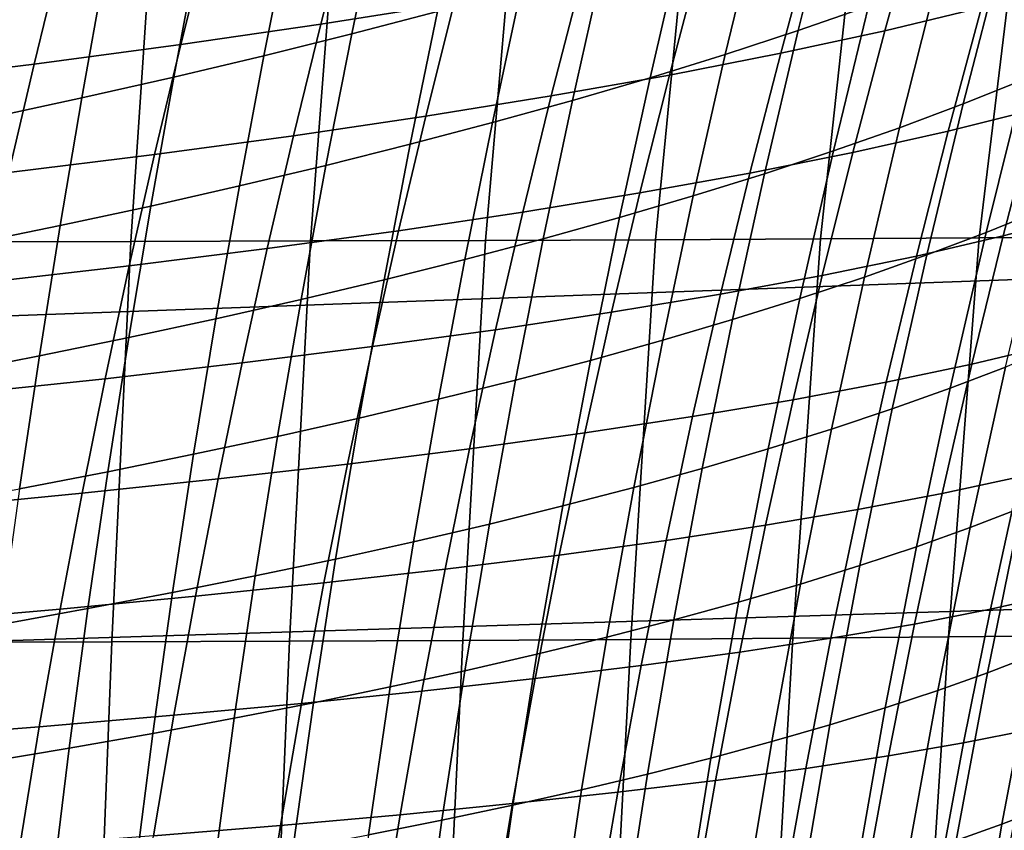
# Model space of a CAD drawing. Header units: metres. Extents: x -248 to 28, y -28 to 28.
# Tile 348 of 507: x -31.19 to -28, y 5.27 to 7.9. Entities that reach past the tile are written whole.
import ezdxf

# ---------------------------------------------------------------- set-up
doc = ezdxf.new("R2010")
doc.units = ezdxf.units.M
doc.layers.add('solid_10_061_053_XXX', color=7, linetype='CONTINUOUS')

msp = doc.modelspace()

# ---------------------------------------------------------------- linework, layer by layer
at = {"layer": 'solid_10_061_053_XXX'}
for points in [[(-30.827482, 7.179525, 159.521393), (-31.421349, 7.178418, 159.744644), (-31.345716, 8.46965, 159.967377), (-30.740841, 8.47012, 159.743652)], [(-30.246008, 7.180959, 159.266037), (-30.827482, 7.179525, 159.521393), (-30.740841, 8.47012, 159.743652), (-30.147598, 8.470566, 159.488464)], [(-29.678606, 7.182793, 158.978897), (-30.246008, 7.180959, 159.266037), (-30.147598, 8.470566, 159.488464), (-29.567539, 8.471123, 159.201904)], [(-29.127003, 7.185102, 158.66037), (-29.678606, 7.182793, 158.978897), (-29.567539, 8.471123, 159.201904), (-29.002298, 8.471928, 158.88414)], [(-28.592966, 7.187962, 158.310928), (-29.127003, 7.185102, 158.66037), (-29.002298, 8.471928, 158.88414), (-28.45359, 8.473116, 158.535446)], [(-28.078295, 7.191443, 157.931213), (-28.592966, 7.187962, 158.310928), (-28.45359, 8.473116, 158.535446), (-27.923195, 8.474824, 158.156174)], [(-27.584816, 7.195623, 157.521957), (-28.078295, 7.191443, 157.931213), (-27.923195, 8.474824, 158.156174), (-27.412954, 8.477188, 157.746857)], [(-28.437, 7.941675, 112.446625), (-28.317907, 8.401486, 112.309624), (-28.55127, 8.317127, 112.03511), (-28.665066, 7.862616, 112.170921)], [(-29.833612, 7.924651, 110.765915), (-29.741739, 8.34601, 110.629456), (-30.024963, 8.268888, 110.398811), (-30.111849, 7.851844, 110.533836)], [(-27.957796, 8.334654, 40.782654), (-28.070829, 7.937638, 40.544792), (-28.384455, 7.861987, 41.731594), (-28.275953, 8.252366, 41.96825)], [(-29.684036, 8.314119, 46.873001), (-29.779709, 7.951764, 46.632355), (-30.211815, 7.883315, 47.774841), (-30.119987, 8.240303, 48.013462)], [(-28.665066, 7.862616, 112.170921), (-28.55127, 8.317127, 112.03511), (-28.792603, 8.234755, 111.767242), (-28.901182, 7.785388, 111.90184)], [(-30.111849, 7.851844, 110.533836), (-30.024963, 8.268888, 110.398811), (-30.314919, 8.193744, 110.175743), (-30.396914, 7.780874, 110.309319)], [(-24.64677, 8.251899, 164.260803), (-32.038383, 7.948869, 166.224869), (-31.970299, 6.911871, 166.497681), (-24.571873, 7.178341, 164.560776)], [(-30.119987, 8.240303, 48.013462), (-30.211815, 7.883315, 47.774841), (-30.665728, 7.817379, 48.906334), (-30.577543, 8.169257, 49.142849)], [(-28.901182, 7.785388, 111.90184), (-28.792603, 8.234755, 111.767242), (-29.041698, 8.154346, 111.506233), (-29.145144, 7.709971, 111.63958)], [(-28.275953, 8.252366, 41.96825), (-28.384455, 7.861987, 41.731594), (-28.721674, 7.789, 42.91148), (-28.617527, 8.173027, 43.146816)], [(-30.577543, 8.169257, 49.142849), (-30.665728, 7.817379, 48.906334), (-31.141083, 7.753879, 50.026062), (-31.056343, 8.100899, 50.260403)], [(-30.396914, 7.780874, 110.309319), (-30.314919, 8.193744, 110.175743), (-30.61142, 8.120551, 109.960388), (-30.68862, 7.711715, 110.092499)], [(-28.617527, 8.173027, 43.146816), (-28.721674, 7.789, 42.91148), (-29.082203, 7.718584, 44.083645), (-28.982233, 8.096536, 44.317551)], [(-27.932768, 7.703898, 113.44368), (-27.803207, 8.190056, 113.311401), (-28.005863, 8.105374, 113.017067), (-28.130175, 7.625057, 113.148376)], [(-29.145144, 7.709971, 111.63958), (-29.041698, 8.154346, 111.506233), (-29.298355, 8.075875, 111.252251), (-29.396751, 7.636343, 111.384323)], [(-30.68862, 7.711715, 110.092499), (-30.61142, 8.120551, 109.960388), (-30.914284, 8.049282, 109.752876), (-30.98679, 7.644341, 109.883507)], [(-28.130175, 7.625057, 113.148376), (-28.005863, 8.105374, 113.017067), (-28.217197, 8.022588, 112.728737), (-28.336323, 7.54795, 112.859047)], [(-31.056343, 8.100899, 50.260403), (-31.141083, 7.753879, 50.026062), (-31.637396, 7.692768, 51.133362), (-31.555899, 8.035172, 51.365459)], [(-29.396751, 7.636343, 111.384323), (-29.298355, 8.075875, 111.252251), (-29.562387, 7.999319, 111.005432), (-29.655823, 7.564479, 111.136208)], [(-28.982233, 8.096536, 44.317551), (-29.082203, 7.718584, 44.083645), (-29.465712, 7.650661, 45.247284), (-29.369738, 8.022809, 45.47966)], [(-30.98679, 7.644341, 109.883507), (-30.914284, 8.049282, 109.752876), (-31.223349, 7.979906, 109.553329), (-31.29126, 7.578724, 109.682487)], [(-29.369738, 8.022809, 45.47966), (-29.465712, 7.650661, 45.247284), (-29.87187, 7.585154, 46.401608), (-29.779709, 7.951764, 46.632355)], [(-28.336323, 7.54795, 112.859047), (-28.217197, 8.022588, 112.728737), (-28.437, 7.941675, 112.446625), (-28.551008, 7.472561, 112.57589)], [(-27.78093, 8.016102, 39.351963), (-27.893383, 7.608472, 39.124794), (-28.178894, 7.536798, 40.318382), (-28.070829, 7.937638, 40.544792)], [(-29.655823, 7.564479, 111.136208), (-29.562387, 7.999319, 111.005432), (-29.833612, 7.924651, 110.765915), (-29.922176, 7.494356, 110.89537)], [(-29.779709, 7.951764, 46.632355), (-29.87187, 7.585154, 46.401608), (-30.300344, 7.521987, 47.545815), (-30.211815, 7.883315, 47.774841)], [(-29.922176, 7.494356, 110.89537), (-29.833612, 7.924651, 110.765915), (-30.111849, 7.851844, 110.533836), (-30.195633, 7.425951, 110.661949)], [(-28.551008, 7.472561, 112.57589), (-28.437, 7.941675, 112.446625), (-28.665066, 7.862616, 112.170921), (-28.774025, 7.398868, 112.299118)], [(-28.070829, 7.937638, 40.544792), (-28.178894, 7.536798, 40.318382), (-28.488289, 7.467651, 41.506065), (-28.384455, 7.861987, 41.731594)], [(-30.211815, 7.883315, 47.774841), (-30.300344, 7.521987, 47.545815), (-30.750807, 7.461081, 48.679115), (-30.665728, 7.817379, 48.906334)], [(-30.195633, 7.425951, 110.661949), (-30.111849, 7.851844, 110.533836), (-30.396914, 7.780874, 110.309319), (-30.476007, 7.359241, 110.436066)], [(-28.774025, 7.398868, 112.299118), (-28.665066, 7.862616, 112.170921), (-28.901182, 7.785388, 111.90184), (-29.005171, 7.326854, 112.028931)], [(-28.384455, 7.861987, 41.731594), (-28.488289, 7.467651, 41.506065), (-28.821436, 7.400891, 42.686954), (-28.721674, 7.789, 42.91148)], [(-30.665728, 7.817379, 48.906334), (-30.750807, 7.461081, 48.679115), (-31.222898, 7.402367, 49.800732), (-31.141083, 7.753879, 50.026062)], [(-28.721674, 7.789, 42.91148), (-28.821436, 7.400891, 42.686954), (-29.178051, 7.336432, 43.860229), (-29.082203, 7.718584, 44.083645)], [(-31.141083, 7.753879, 50.026062), (-31.222898, 7.402367, 49.800732), (-31.716131, 7.345801, 50.909992), (-31.637396, 7.692768, 51.133362)], [(-30.476007, 7.359241, 110.436066), (-30.396914, 7.780874, 110.309319), (-30.68862, 7.711715, 110.092499), (-30.763121, 7.294201, 110.217873)], [(-29.005171, 7.326854, 112.028931), (-28.901182, 7.785388, 111.90184), (-29.145144, 7.709971, 111.63958), (-29.244236, 7.256497, 111.765533)], [(-27.872545, 7.282981, 113.869698), (-27.744307, 7.784495, 113.744751), (-27.932768, 7.703898, 113.44368), (-28.055986, 7.208429, 113.567818)], [(-30.763121, 7.294201, 110.217873), (-30.68862, 7.711715, 110.092499), (-30.98679, 7.644341, 109.883507), (-31.056791, 7.230809, 110.0075)], [(-29.082203, 7.718584, 44.083645), (-29.178051, 7.336432, 43.860229), (-29.557808, 7.274202, 45.025093), (-29.465712, 7.650661, 45.247284)], [(-29.244236, 7.256497, 111.765533), (-29.145144, 7.709971, 111.63958), (-29.396751, 7.636343, 111.384323), (-29.49103, 7.18778, 111.509109)], [(-28.055986, 7.208429, 113.567818), (-27.932768, 7.703898, 113.44368), (-28.130175, 7.625057, 113.148376), (-28.248428, 7.135472, 113.271667)], [(-27.631844, 7.682825, 37.926197), (-27.743109, 7.264525, 37.710384), (-28.000441, 7.19709, 38.909302), (-27.893383, 7.608472, 39.124794)], [(-31.056791, 7.230809, 110.0075), (-30.98679, 7.644341, 109.883507), (-31.29126, 7.578724, 109.682487), (-31.356857, 7.169038, 109.805084)], [(-29.465712, 7.650661, 45.247284), (-29.557808, 7.274202, 45.025093), (-29.960377, 7.214131, 46.180744), (-29.87187, 7.585154, 46.401608)], [(-29.49103, 7.18778, 111.509109), (-29.396751, 7.636343, 111.384323), (-29.655823, 7.564479, 111.136208), (-29.745369, 7.12068, 111.259796)], [(-28.248428, 7.135472, 113.271667), (-28.130175, 7.625057, 113.148376), (-28.336323, 7.54795, 112.859047), (-28.449667, 7.064094, 112.981453)], [(-27.893383, 7.608472, 39.124794), (-28.000441, 7.19709, 38.909302), (-28.281879, 7.132047, 40.10334), (-28.178894, 7.536798, 40.318382)], [(-29.87187, 7.585154, 46.401608), (-29.960377, 7.214131, 46.180744), (-30.385429, 7.156148, 47.326378), (-30.300344, 7.521987, 47.545815)], [(-29.745369, 7.12068, 111.259796), (-29.655823, 7.564479, 111.136208), (-29.922176, 7.494356, 110.89537), (-30.007076, 7.055176, 111.017731)], [(-28.449667, 7.064094, 112.981453), (-28.336323, 7.54795, 112.859047), (-28.551008, 7.472561, 112.57589), (-28.659504, 6.994275, 112.697372)], [(-28.178894, 7.536798, 40.318382), (-28.281879, 7.132047, 40.10334), (-28.587336, 7.069254, 41.291592), (-28.488289, 7.467651, 41.506065)], [(-30.300344, 7.521987, 47.545815), (-30.385429, 7.156148, 47.326378), (-30.832636, 7.100183, 48.461197), (-30.750807, 7.461081, 48.679115)], [(-30.007076, 7.055176, 111.017731), (-29.922176, 7.494356, 110.89537), (-30.195633, 7.425951, 110.661949), (-30.275969, 6.991246, 110.783058)], [(-28.488289, 7.467651, 41.506065), (-28.587336, 7.069254, 41.291592), (-28.916683, 7.008581, 42.473175), (-28.821436, 7.400891, 42.686954)], [(-28.659504, 6.994275, 112.697372), (-28.551008, 7.472561, 112.57589), (-28.774025, 7.398868, 112.299118), (-28.877737, 6.926, 112.41964)], [(-30.750807, 7.461081, 48.679115), (-30.832636, 7.100183, 48.461197), (-31.30164, 7.04617, 49.584419), (-31.222898, 7.402367, 49.800732)], [(-30.275969, 6.991246, 110.783058), (-30.195633, 7.425951, 110.661949), (-30.476007, 7.359241, 110.436066), (-30.55187, 6.92887, 110.555908)], [(-28.821436, 7.400891, 42.686954), (-28.916683, 7.008581, 42.473175), (-29.269642, 6.949945, 43.647266), (-29.178051, 7.336432, 43.860229)], [(-28.877737, 6.926, 112.41964), (-28.774025, 7.398868, 112.299118), (-29.005171, 7.326854, 112.028931), (-29.104166, 6.859251, 112.14846)], [(-30.55187, 6.92887, 110.555908), (-30.476007, 7.359241, 110.436066), (-30.763121, 7.294201, 110.217873), (-30.8346, 6.868025, 110.336426)], [(-29.178051, 7.336432, 43.860229), (-29.269642, 6.949945, 43.647266), (-29.645885, 6.893285, 44.813057), (-29.557808, 7.274202, 45.025093)], [(-29.104166, 6.859251, 112.14846), (-29.005171, 7.326854, 112.028931), (-29.244236, 7.256497, 111.765533), (-29.338589, 6.794011, 111.884033)], [(-30.8346, 6.868025, 110.336426), (-30.763121, 7.294201, 110.217873), (-31.056791, 7.230809, 110.0075), (-31.12398, 6.808691, 110.124748)], [(-27.993687, 6.772317, 113.986336), (-27.872545, 7.282981, 113.869698), (-28.055986, 7.208429, 113.567818), (-28.172409, 6.703834, 113.683769)], [(-29.557808, 7.274202, 45.025093), (-29.645885, 6.893285, 44.813057), (-30.045088, 6.838533, 45.969742), (-29.960377, 7.214131, 46.180744)], [(-29.338589, 6.794011, 111.884033), (-29.244236, 7.256497, 111.765533), (-29.49103, 7.18778, 111.509109), (-29.580812, 6.730261, 111.626541)], [(-27.743109, 7.264525, 37.710384), (-27.848551, 6.842591, 37.506466), (-28.102001, 6.781887, 38.705399), (-28.000441, 7.19709, 38.909302)], [(-31.12398, 6.808691, 110.124748), (-31.056791, 7.230809, 110.0075), (-31.356857, 7.169038, 109.805084), (-31.419847, 6.750844, 109.921021)], [(-29.960377, 7.214131, 46.180744), (-30.045088, 6.838533, 45.969742), (-30.466923, 6.785627, 47.11652), (-30.385429, 7.156148, 47.326378)], [(-31.421349, 7.178418, 159.744644), (-30.827482, 7.179525, 159.521393), (-30.889435, 5.882091, 159.331528), (-31.47916, 5.880656, 159.5569)], [(-30.827482, 7.179525, 159.521393), (-30.246008, 7.180959, 159.266037), (-30.313047, 5.884058, 159.072891), (-30.889435, 5.882091, 159.331528)], [(-30.246008, 7.180959, 159.266037), (-29.678606, 7.182793, 158.978897), (-29.751839, 5.88659, 158.781525), (-30.313047, 5.884058, 159.072891)], [(-29.580812, 6.730261, 111.626541), (-29.49103, 7.18778, 111.509109), (-29.745369, 7.12068, 111.259796), (-29.83066, 6.667984, 111.376122)], [(-29.678606, 7.182793, 158.978897), (-29.127003, 7.185102, 158.66037), (-29.207668, 5.889714, 158.458038), (-29.751839, 5.88659, 158.781525)], [(-29.127003, 7.185102, 158.66037), (-28.592966, 7.187962, 158.310928), (-28.682396, 5.893461, 158.103165), (-29.207668, 5.889714, 158.458038)], [(-28.592966, 7.187962, 158.310928), (-28.078295, 7.191443, 157.931213), (-28.177883, 5.897862, 157.717789), (-28.682396, 5.893461, 158.103165)], [(-28.000441, 7.19709, 38.909302), (-28.102001, 6.781887, 38.705399), (-28.379671, 6.7233, 39.899582), (-28.281879, 7.132047, 40.10334)], [(-28.172409, 6.703834, 113.683769), (-28.055986, 7.208429, 113.567818), (-28.248428, 7.135472, 113.271667), (-28.360178, 6.636788, 113.386887)], [(-28.078295, 7.191443, 157.931213), (-27.584816, 7.195623, 157.521957), (-27.695986, 5.902946, 157.302872), (-28.177883, 5.897862, 157.717789)], [(-24.571873, 7.178341, 164.560776), (-31.970299, 6.911871, 166.497681), (-31.911707, 5.865194, 166.732239), (-24.507418, 6.093462, 164.818771)], [(-30.385429, 7.156148, 47.326378), (-30.466923, 6.785627, 47.11652), (-30.911062, 6.734502, 48.252579), (-30.832636, 7.100183, 48.461197)], [(-29.83066, 6.667984, 111.376122), (-29.745369, 7.12068, 111.259796), (-30.007076, 7.055176, 111.017731), (-30.087954, 6.607158, 111.132927)], [(-28.281879, 7.132047, 40.10334), (-28.379671, 6.7233, 39.899582), (-28.681475, 6.666695, 41.088108), (-28.587336, 7.069254, 41.291592)], [(-28.360178, 6.636788, 113.386887), (-28.248428, 7.135472, 113.271667), (-28.449667, 7.064094, 112.981453), (-28.556797, 6.571166, 113.095901)], [(-30.832636, 7.100183, 48.461197), (-30.911062, 6.734502, 48.252579), (-31.377151, 6.685098, 49.37714), (-31.30164, 7.04617, 49.584419)], [(-30.087954, 6.607158, 111.132927), (-30.007076, 7.055176, 111.017731), (-30.275969, 6.991246, 110.783058), (-30.352516, 6.547765, 110.897087)], [(-28.587336, 7.069254, 41.291592), (-28.681475, 6.666695, 41.088108), (-29.007292, 6.611949, 42.270096), (-28.916683, 7.008581, 42.473175)], [(-28.556797, 6.571166, 113.095901), (-28.449667, 7.064094, 112.981453), (-28.659504, 6.994275, 112.697372), (-28.762066, 6.506952, 112.81102)], [(-30.352516, 6.547765, 110.897087), (-30.275969, 6.991246, 110.783058), (-30.55187, 6.92887, 110.555908), (-30.62417, 6.489786, 110.668762)], [(-28.916683, 7.008581, 42.473175), (-29.007292, 6.611949, 42.270096), (-29.356844, 6.558991, 43.444706), (-29.269642, 6.949945, 43.647266)], [(-28.762066, 6.506952, 112.81102), (-28.659504, 6.994275, 112.697372), (-28.877737, 6.926, 112.41964), (-28.975788, 6.444129, 112.532433)], [(-30.62417, 6.489786, 110.668762), (-30.55187, 6.92887, 110.555908), (-30.8346, 6.868025, 110.336426), (-30.902739, 6.433202, 110.448074)], [(-29.269642, 6.949945, 43.647266), (-29.356844, 6.558991, 43.444706), (-29.729807, 6.507761, 44.611141), (-29.645885, 6.893285, 44.813057)], [(-28.975788, 6.444129, 112.532433), (-28.877737, 6.926, 112.41964), (-29.104166, 6.859251, 112.14846), (-29.197767, 6.382684, 112.260361)], [(-29.645885, 6.893285, 44.813057), (-29.729807, 6.507761, 44.611141), (-30.12586, 6.458201, 45.768581), (-30.045088, 6.838533, 45.969742)], [(-30.902739, 6.433202, 110.448074), (-30.8346, 6.868025, 110.336426), (-31.12398, 6.808691, 110.124748), (-31.188047, 6.377994, 110.235168)], [(-30.045088, 6.838533, 45.969742), (-30.12586, 6.458201, 45.768581), (-30.544676, 6.410252, 46.916229), (-30.466923, 6.785627, 47.11652)], [(-29.197767, 6.382684, 112.260361), (-29.104166, 6.859251, 112.14846), (-29.338589, 6.794011, 111.884033), (-29.427807, 6.3226, 111.994995)], [(-27.848551, 6.842591, 37.506466), (-27.948072, 6.416976, 37.314327), (-28.197954, 6.362797, 38.512989), (-28.102001, 6.781887, 38.705399)], [(-27.942219, 6.316413, 114.403214), (-27.824205, 6.842254, 114.294388), (-27.993687, 6.772317, 113.986336), (-28.10726, 6.252705, 114.094635)], [(-31.188047, 6.377994, 110.235168), (-31.12398, 6.808691, 110.124748), (-31.419847, 6.750844, 109.921021), (-31.479933, 6.32414, 110.030205)], [(-30.466923, 6.785627, 47.11652), (-30.544676, 6.410252, 46.916229), (-30.985933, 6.363856, 48.053265), (-30.911062, 6.734502, 48.252579)], [(-29.427807, 6.3226, 111.994995), (-29.338589, 6.794011, 111.884033), (-29.580812, 6.730261, 111.626541), (-29.665718, 6.263861, 111.736534)], [(-28.102001, 6.781887, 38.705399), (-28.197954, 6.362797, 38.512989), (-28.472153, 6.310469, 39.707031), (-28.379671, 6.7233, 39.899582)], [(-28.10726, 6.252705, 114.094635), (-27.993687, 6.772317, 113.986336), (-28.172409, 6.703834, 113.683769), (-28.281578, 6.190295, 113.791489)], [(-30.911062, 6.734502, 48.252579), (-30.985933, 6.363856, 48.053265), (-31.449282, 6.318959, 49.178905), (-31.377151, 6.685098, 49.37714)], [(-29.665718, 6.263861, 111.736534), (-29.580812, 6.730261, 111.626541), (-29.83066, 6.667984, 111.376122), (-29.911325, 6.20645, 111.485107)], [(-28.379671, 6.7233, 39.899582), (-28.472153, 6.310469, 39.707031), (-28.770584, 6.259868, 40.89555), (-28.681475, 6.666695, 41.088108)], [(-28.281578, 6.190295, 113.791489), (-28.172409, 6.703834, 113.683769), (-28.360178, 6.636788, 113.386887), (-28.464981, 6.129171, 113.493996)], [(-29.911325, 6.20645, 111.485107), (-29.83066, 6.667984, 111.376122), (-30.087954, 6.607158, 111.132927), (-30.164454, 6.150351, 111.240868)], [(-28.681475, 6.666695, 41.088108), (-28.770584, 6.259868, 40.89555), (-29.093132, 6.210878, 42.077652), (-29.007292, 6.611949, 42.270096)], [(-30.164454, 6.150351, 111.240868), (-30.087954, 6.607158, 111.132927), (-30.352516, 6.547765, 110.897087), (-30.424929, 6.095546, 111.00396)], [(-29.007292, 6.611949, 42.270096), (-29.093132, 6.210878, 42.077652), (-29.439522, 6.163435, 43.25251), (-29.356844, 6.558991, 43.444706)], [(-28.464981, 6.129171, 113.493996), (-28.360178, 6.636788, 113.386887), (-28.556797, 6.571166, 113.095901), (-28.657274, 6.069318, 113.202347)], [(-30.424929, 6.095546, 111.00396), (-30.352516, 6.547765, 110.897087), (-30.62417, 6.489786, 110.668762), (-30.692575, 6.042017, 110.774521)], [(-29.356844, 6.558991, 43.444706), (-29.439522, 6.163435, 43.25251), (-29.809433, 6.117484, 44.419315), (-29.729807, 6.507761, 44.611141)], [(-28.657274, 6.069318, 113.202347), (-28.556797, 6.571166, 113.095901), (-28.762066, 6.506952, 112.81102), (-28.858265, 6.010723, 112.916756)], [(-30.692575, 6.042017, 110.774521), (-30.62417, 6.489786, 110.668762), (-30.902739, 6.433202, 110.448074), (-30.967218, 5.989748, 110.552711)], [(-29.729807, 6.507761, 44.611141), (-29.809433, 6.117484, 44.419315), (-30.202547, 6.072973, 45.577248), (-30.12586, 6.458201, 45.768581)], [(-28.858265, 6.010723, 112.916756), (-28.762066, 6.506952, 112.81102), (-28.975788, 6.444129, 112.532433), (-29.067762, 5.953373, 112.637428)], [(-30.12586, 6.458201, 45.768581), (-30.202547, 6.072973, 45.577248), (-30.618544, 6.02985, 46.725498), (-30.544676, 6.410252, 46.916229)], [(-27.722589, 6.473132, 36.11195), (-27.819429, 6.037226, 35.932156), (-28.041576, 5.987632, 37.133858), (-27.948072, 6.416976, 37.314327)], [(-30.967218, 5.989748, 110.552711), (-30.902739, 6.433202, 110.448074), (-31.188047, 6.377994, 110.235168), (-31.248686, 5.938723, 110.338661)], [(-29.067762, 5.953373, 112.637428), (-28.975788, 6.444129, 112.532433), (-29.197767, 6.382684, 112.260361), (-29.285574, 5.897254, 112.364563)], [(-27.948072, 6.416976, 37.314327), (-28.041576, 5.987632, 37.133858), (-28.288197, 5.939752, 38.331974), (-28.197954, 6.362797, 38.512989)], [(-30.544676, 6.410252, 46.916229), (-30.618544, 6.02985, 46.725498), (-31.057104, 5.988063, 47.863251), (-30.985933, 6.363856, 48.053265)], [(-29.285574, 5.897254, 112.364563), (-29.197767, 6.382684, 112.260361), (-29.427807, 6.3226, 111.994995), (-29.511503, 5.842351, 112.098366)], [(-30.985933, 6.363856, 48.053265), (-31.057104, 5.988063, 47.863251), (-31.517876, 5.947563, 48.989723), (-31.449282, 6.318959, 49.178905)], [(-28.197954, 6.362797, 38.512989), (-28.288197, 5.939752, 38.331974), (-28.559212, 5.893469, 39.525604), (-28.472153, 6.310469, 39.707031)], [(-27.900431, 5.840507, 114.817673), (-27.786652, 6.381435, 114.716965), (-27.942219, 6.316413, 114.403214), (-28.051868, 5.781847, 114.503548)], [(-29.511503, 5.842351, 112.098366), (-29.427807, 6.3226, 111.994995), (-29.665718, 6.263861, 111.736534), (-29.745371, 5.788652, 111.83902)], [(-28.472153, 6.310469, 39.707031), (-28.559212, 5.893469, 39.525604), (-28.854542, 5.84867, 40.71384), (-28.770584, 6.259868, 40.89555)], [(-28.051868, 5.781847, 114.503548), (-27.942219, 6.316413, 114.403214), (-28.10726, 6.252705, 114.094635), (-28.212801, 5.72435, 114.19455)], [(-29.745371, 5.788652, 111.83902), (-29.665718, 6.263861, 111.736534), (-29.911325, 6.20645, 111.485107), (-29.987, 5.736142, 111.58667)], [(-28.770584, 6.259868, 40.89555), (-28.854542, 5.84867, 40.71384), (-29.174076, 5.805247, 41.895794), (-29.093132, 6.210878, 42.077652)], [(-28.212801, 5.72435, 114.19455), (-28.10726, 6.252705, 114.094635), (-28.281578, 6.190295, 113.791489), (-28.383038, 5.668, 113.890945)], [(-29.987, 5.736142, 111.58667), (-29.911325, 6.20645, 111.485107), (-30.164454, 6.150351, 111.240868), (-30.236221, 5.684804, 111.341469)], [(-29.093132, 6.210878, 42.077652), (-29.174076, 5.805247, 41.895794), (-29.517542, 5.763141, 43.070633), (-29.439522, 6.163435, 43.25251)], [(-28.383038, 5.668, 113.890945), (-28.281578, 6.190295, 113.791489), (-28.464981, 6.129171, 113.493996), (-28.562387, 5.612787, 113.592941)], [(-29.439522, 6.163435, 43.25251), (-29.517542, 5.763141, 43.070633), (-29.884626, 5.722304, 44.237545), (-29.809433, 6.117484, 44.419315)], [(-30.236221, 5.684804, 111.341469), (-30.164454, 6.150351, 111.240868), (-30.424929, 6.095546, 111.00396), (-30.492863, 5.634625, 111.103577)], [(-28.562387, 5.612787, 113.592941), (-28.464981, 6.129171, 113.493996), (-28.657274, 6.069318, 113.202347), (-28.750666, 5.558698, 113.300735)], [(-30.492863, 5.634625, 111.103577), (-30.424929, 6.095546, 111.00396), (-30.692575, 6.042017, 110.774521), (-30.756752, 5.585588, 110.873116)], [(-29.809433, 6.117484, 44.419315), (-29.884626, 5.722304, 44.237545), (-30.275009, 5.68269, 45.39571), (-30.202547, 6.072973, 45.577248)], [(-24.507418, 6.093462, 164.818771), (-31.911707, 5.865194, 166.732239), (-31.86268, 4.810266, 166.928314), (-24.453493, 4.99894, 165.034485)], [(-30.202547, 6.072973, 45.577248), (-30.275009, 5.68269, 45.39571), (-30.688379, 5.644251, 46.544315), (-30.618544, 6.02985, 46.725498)], [(-28.750666, 5.558698, 113.300735), (-28.657274, 6.069318, 113.202347), (-28.858265, 6.010723, 112.916756), (-28.947681, 5.505723, 113.014549)], [(-30.756752, 5.585588, 110.873116), (-30.692575, 6.042017, 110.774521), (-30.967218, 5.989748, 110.552711), (-31.027719, 5.53768, 110.650261)], [(-27.819429, 6.037226, 35.932156), (-27.909838, 5.597803, 35.764183), (-28.128963, 5.554511, 36.964951), (-28.041576, 5.987632, 37.133858)], [(-30.618544, 6.02985, 46.725498), (-30.688379, 5.644251, 46.544315), (-31.124418, 5.606941, 47.682549), (-31.057104, 5.988063, 47.863251)], [(-28.947681, 5.505723, 113.014549), (-28.858265, 6.010723, 112.916756), (-29.067762, 5.953373, 112.637428), (-29.15325, 5.453847, 112.734566)], [(-31.057104, 5.988063, 47.863251), (-31.124418, 5.606941, 47.682549), (-31.582783, 5.570718, 48.809608), (-31.517876, 5.947563, 48.989723)], [(-31.027719, 5.53768, 110.650261), (-30.967218, 5.989748, 110.552711), (-31.248686, 5.938723, 110.338661), (-31.305592, 5.490883, 110.435135)], [(-28.041576, 5.987632, 37.133858), (-28.128963, 5.554511, 36.964951), (-28.372622, 5.512683, 38.162262), (-28.288197, 5.939752, 38.331974)], [(-29.15325, 5.453847, 112.734566), (-29.067762, 5.953373, 112.637428), (-29.285574, 5.897254, 112.364563), (-29.36718, 5.403062, 112.461006)], [(-28.288197, 5.939752, 38.331974), (-28.372622, 5.512683, 38.162262), (-28.640734, 5.472215, 39.355217), (-28.559212, 5.893469, 39.525604)], [(-31.47916, 5.880656, 159.5569), (-30.889435, 5.882091, 159.331528), (-30.940308, 4.578993, 159.17984), (-31.526081, 4.577524, 159.406723)], [(-30.889435, 5.882091, 159.331528), (-30.313047, 5.884058, 159.072891), (-30.368656, 4.58106, 158.918777), (-30.940308, 4.578993, 159.17984)], [(-30.313047, 5.884058, 159.072891), (-29.751839, 5.88659, 158.781525), (-29.813101, 4.583726, 158.624237), (-30.368656, 4.58106, 158.918777)], [(-29.751839, 5.88659, 158.781525), (-29.207668, 5.889714, 158.458038), (-29.275602, 4.586991, 158.297058), (-29.813101, 4.583726, 158.624237)], [(-29.36718, 5.403062, 112.461006), (-29.285574, 5.897254, 112.364563), (-29.511503, 5.842351, 112.098366), (-29.589285, 5.353354, 112.194061)], [(-29.207668, 5.889714, 158.458038), (-28.682396, 5.893461, 158.103165), (-28.758091, 4.590856, 157.938187), (-29.275602, 4.586991, 158.297058)], [(-28.559212, 5.893469, 39.525604), (-28.640734, 5.472215, 39.355217), (-28.933229, 5.432998, 40.542915), (-28.854542, 5.84867, 40.71384)], [(-28.682396, 5.893461, 158.103165), (-28.177883, 5.897862, 157.717789), (-28.262476, 4.595322, 157.548676), (-28.758091, 4.590856, 157.938187)], [(-28.177883, 5.897862, 157.717789), (-27.695986, 5.902946, 157.302872), (-27.790615, 4.600389, 157.12973), (-28.262476, 4.595322, 157.548676)], [(-27.867064, 5.344484, 115.228928), (-27.758682, 5.900339, 115.136635), (-27.900431, 5.840507, 114.817673), (-28.00502, 5.29112, 114.909737)], [(-29.589285, 5.353354, 112.194061), (-29.511503, 5.842351, 112.098366), (-29.745371, 5.788652, 111.83902), (-29.819387, 5.30471, 111.933922)], [(-28.854542, 5.84867, 40.71384), (-28.933229, 5.432998, 40.542915), (-29.249998, 5.394936, 41.724464), (-29.174076, 5.805247, 41.895794)], [(-28.00502, 5.29112, 114.909737), (-27.900431, 5.840507, 114.817673), (-28.051868, 5.781847, 114.503548), (-28.152676, 5.23878, 114.595352)], [(-29.819387, 5.30471, 111.933922), (-29.745371, 5.788652, 111.83902), (-29.987, 5.736142, 111.58667), (-30.057316, 5.257119, 111.68074)], [(-29.174076, 5.805247, 41.895794), (-29.249998, 5.394936, 41.724464), (-29.590773, 5.357975, 42.899033), (-29.517542, 5.763141, 43.070633)], [(-28.152676, 5.23878, 114.595352), (-28.051868, 5.781847, 114.503548), (-28.212801, 5.72435, 114.19455), (-28.309841, 5.187455, 114.286041)], [(-29.517542, 5.763141, 43.070633), (-29.590773, 5.357975, 42.899033), (-29.955246, 5.322073, 44.065804), (-29.884626, 5.722304, 44.237545)], [(-29.884626, 5.722304, 44.237545), (-29.955246, 5.322073, 44.065804), (-30.343103, 5.287189, 45.223957), (-30.275009, 5.68269, 45.39571)], [(-30.057316, 5.257119, 111.68074), (-29.987, 5.736142, 111.58667), (-30.236221, 5.684804, 111.341469), (-30.3029, 5.210566, 111.434669)], [(-28.309841, 5.187455, 114.286041), (-28.212801, 5.72435, 114.19455), (-28.383038, 5.668, 113.890945), (-28.47633, 5.137133, 113.982079)], [(-30.275009, 5.68269, 45.39571), (-30.343103, 5.287189, 45.223957), (-30.754034, 5.253282, 46.372677), (-30.688379, 5.644251, 46.544315)], [(-30.3029, 5.210566, 111.434669), (-30.236221, 5.684804, 111.341469), (-30.492863, 5.634625, 111.103577), (-30.555975, 5.16504, 111.195854)], [(-28.47633, 5.137133, 113.982079), (-28.383038, 5.668, 113.890945), (-28.562387, 5.612787, 113.592941), (-28.651955, 5.087803, 113.68367)], [(-30.688379, 5.644251, 46.544315), (-30.754034, 5.253282, 46.372677), (-31.187731, 5.220308, 47.511147), (-31.124418, 5.606941, 47.682549)], [(-30.555975, 5.16504, 111.195854), (-30.492863, 5.634625, 111.103577), (-30.756752, 5.585588, 110.873116), (-30.816372, 5.120525, 110.964455)], [(-31.124418, 5.606941, 47.682549), (-31.187731, 5.220308, 47.511147), (-31.643848, 5.188234, 48.638573), (-31.582783, 5.570718, 48.809608)], [(-30.816372, 5.120525, 110.964455), (-30.756752, 5.585588, 110.873116), (-31.027719, 5.53768, 110.650261), (-31.083921, 5.077011, 110.740623)], [(-28.651955, 5.087803, 113.68367), (-28.562387, 5.612787, 113.592941), (-28.750666, 5.558698, 113.300735), (-28.836535, 5.039456, 113.391014)], [(-27.909838, 5.597803, 35.764183), (-27.993729, 5.154837, 35.607906), (-28.210138, 5.117565, 36.807491), (-28.128963, 5.554511, 36.964951)], [(-28.836535, 5.039456, 113.391014), (-28.750666, 5.558698, 113.300735), (-28.947681, 5.505723, 113.014549), (-29.029888, 4.992082, 113.104317)], [(-28.128963, 5.554511, 36.964951), (-28.210138, 5.117565, 36.807491), (-28.451122, 5.081524, 38.003754), (-28.372622, 5.512683, 38.162262)], [(-31.083921, 5.077011, 110.740623), (-31.027719, 5.53768, 110.650261), (-31.305592, 5.490883, 110.435135), (-31.358456, 5.034482, 110.524506)], [(-29.029888, 4.992082, 113.104317), (-28.947681, 5.505723, 113.014549), (-29.15325, 5.453847, 112.734566), (-29.231833, 4.94567, 112.823784)], [(-28.372622, 5.512683, 38.162262), (-28.451122, 5.081524, 38.003754), (-28.716606, 5.046618, 39.195793), (-28.640734, 5.472215, 39.355217)], [(-28.640734, 5.472215, 39.355217), (-28.716606, 5.046618, 39.195793), (-29.006523, 5.012749, 40.382706), (-28.933229, 5.432998, 40.542915)], [(-29.231833, 4.94567, 112.823784), (-29.15325, 5.453847, 112.734566), (-29.36718, 5.403062, 112.461006), (-29.442184, 4.90021, 112.549614)], [(-28.933229, 5.432998, 40.542915), (-29.006523, 5.012749, 40.382706), (-29.320766, 4.979826, 41.56361), (-29.249998, 5.394936, 41.724464)], [(-29.442184, 4.90021, 112.549614), (-29.36718, 5.403062, 112.461006), (-29.589285, 5.353354, 112.194061), (-29.660763, 4.855693, 112.282013)], [(-29.249998, 5.394936, 41.724464), (-29.320766, 4.979826, 41.56361), (-29.659081, 4.947804, 42.737667), (-29.590773, 5.357975, 42.899033)], [(-29.590773, 5.357975, 42.899033), (-29.659081, 4.947804, 42.737667), (-30.021154, 4.916645, 43.904057), (-29.955246, 5.322073, 44.065804)], [(-29.660763, 4.855693, 112.282013), (-29.589285, 5.353354, 112.194061), (-29.819387, 5.30471, 111.933922), (-29.88739, 4.812107, 112.021172)], [(-27.965437, 4.780468, 115.312439), (-27.867064, 5.344484, 115.228928), (-28.00502, 5.29112, 114.909737), (-28.099964, 4.733503, 114.993126)], [(-29.955246, 5.322073, 44.065804), (-30.021154, 4.916645, 43.904057), (-30.406685, 4.886312, 45.061966), (-30.343103, 5.287189, 45.223957)], [(-29.88739, 4.812107, 112.021172), (-29.819387, 5.30471, 111.933922), (-30.057316, 5.257119, 111.68074), (-30.121904, 4.769442, 111.767235)], [(-30.343103, 5.287189, 45.223957), (-30.406685, 4.886312, 45.061966), (-30.815363, 4.85677, 46.210571), (-30.754034, 5.253282, 46.372677)], [(-28.099964, 4.733503, 114.993126), (-28.00502, 5.29112, 114.909737), (-28.152676, 5.23878, 114.595352), (-28.244194, 4.687421, 114.678581)]]:
    msp.add_3dface(points, dxfattribs=at)

doc.saveas('drawing.dxf')
